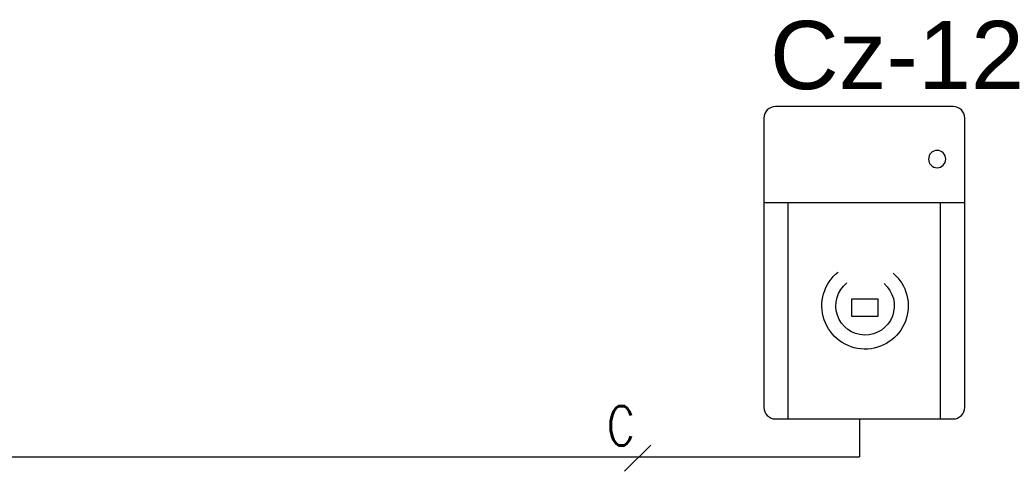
# Model space of a CAD drawing. Header units: millimetres. Extents: x -7023 to 53801, y 9849 to 33561.
# Tile 476 of 537: x 29838 to 30174, y 26722 to 26876. Entities that reach past the tile are written whole.
import ezdxf
from ezdxf.enums import TextEntityAlignment as Align

# ---------------------------------------------------------------- set-up
doc = ezdxf.new("R2010")
doc.units = ezdxf.units.MM
doc.layers.get('0').update_dxf_attribs({"lineweight": 9})
doc.layers.add('IE_SKD', color=6, linetype='Continuous')
doc.layers.add('IE_VSS', color=6, linetype='Continuous')
doc.styles.add('SIMPLEX', font='simplex.shx', dxfattribs={"width": 0.8, "height": 2})
doc.styles.get("Standard").update_dxf_attribs({"font": 'arial.ttf'})

# ---------------------------------------------------------------- blocks, each defined once
blk = doc.blocks.new('AAT_CZYTNIK')
blk.add_lwpolyline([(1, 32.39), (19.45, 32.39, -0.414214), (20.65, 31.19), (20.65, 1.2, -0.414214), (19.45, 0), (1, 0, -0.414214), (-0.2, 1.2), (-0.2, 31.19, -0.414214)], format="xyb", close=True)
for points in [[(-0.2, 22.39), (20.65, 22.39)], [(2.32, 0), (2.32, 22.39)], [(18.13, 0), (18.13, 22.39)]]:
    blk.add_lwpolyline(points)
blk.add_lwpolyline([(8.78, 12.41), (11.54, 12.41), (11.54, 10.65), (8.78, 10.65)], close=True)
blk.add_circle((2.67, 26.94), 0.897)
for radius in [4.48, 3.03]:
    blk.add_arc((10.15, 11.72), radius, 130.5263, 51.5272)

msp = doc.modelspace()

# ---------------------------------------------------------------- linework, layer by layer
at = {"layer": 'IE_SKD', "color": 92}
for p in [(30124.9, 26739.73, 1545.47), (29486.8, 26726.89, 1545.47)]:
    msp.add_line(p, (30124.9, 26726.89, 1545.47), dxfattribs=at)
at = {"layer": 'IE_VSS', "color": 92, "elevation": 1202.97}
msp.add_lwpolyline([(30044.69, 26721.91), (30053.59, 26730.82)], dxfattribs=at)

# ---------------------------------------------------------------- block references
at = {"layer": 'IE_SKD', "xscale": -3.289610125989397, "yscale": 3.289610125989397, "zscale": 3.289610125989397}
msp.add_blockref('AAT_CZYTNIK', (30160.15, 26739.78, 904.41), dxfattribs=at)

# ---------------------------------------------------------------- texts
at = {"layer": 'IE_SKD', "linetype": 'Continuous'}
msp.add_text('Cz-12', height=23.27, dxfattribs=at).set_placement((30094.3, 26875.53, 1545.47), align=Align.TOP_LEFT)
at = {"layer": 'IE_VSS', "color": 92, "style": 'SIMPLEX', "width": 0.8}
msp.add_text('C', height=13.43, dxfattribs=at).set_placement((30048.24, 26730.73, 1202.97), align=Align.RIGHT)

doc.saveas('drawing.dxf')
